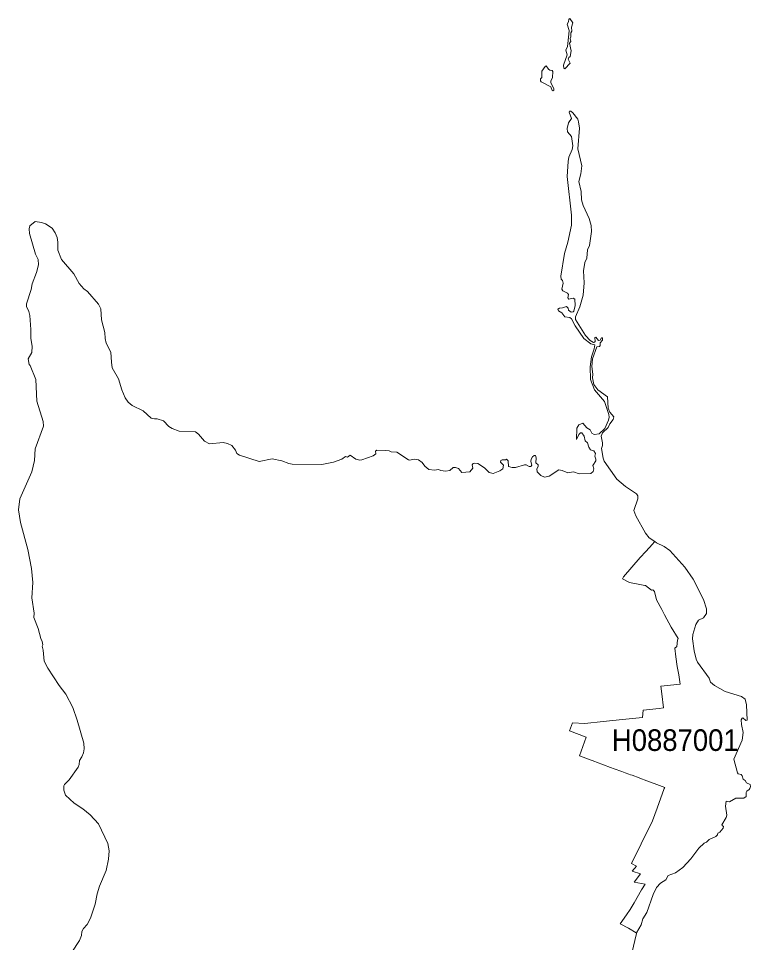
# Model space of a CAD drawing. Extents: x 369010 to 739155, y 6377141 to 6616555.
# Drawn here: x 605267 to 608652, y 6607928 to 6612203 of the extents above; entities that cross this region are included whole.
import ezdxf
from ezdxf.enums import TextEntityAlignment as Align

# ---------------------------------------------------------------- set-up
doc = ezdxf.new("R2010")
doc.units = 0
doc.header["$LTSCALE"] = 40
doc.layers.add('1', color=7, linetype='Continuous', lineweight=13)
doc.layers.add('2', color=7, linetype='Continuous')

msp = doc.modelspace()

# ---------------------------------------------------------------- linework, layer by layer
at = {"layer": '1'}
for points in [[(607817.08, 6612202.67), (607811.46, 6612199.53), (607810.96, 6612187.45), (607804.67, 6612176.52), (607813.44, 6612147.56), (607812.61, 6612129.69), (607805.66, 6612072.75), (607798.71, 6612056.04), (607804.34, 6612035.02), (607787.46, 6611986.36), (607789.11, 6611972.95), (607793.91, 6611969.31), (607817.91, 6611995.63), (607808.31, 6612014), (607811.62, 6612022.44), (607817.91, 6612027.41), (607822.21, 6612053.39), (607815.76, 6612088.15), (607821.22, 6612096.59), (607817.74, 6612109.5), (607821.22, 6612118.43), (607821.22, 6612136.97), (607826.68, 6612144.75), (607824.03, 6612162.29), (607831.32, 6612182.98)], [(607738.63, 6611868.36), (607742.11, 6611871), (607742.11, 6611879.11), (607728.21, 6611904.77), (607728.7, 6611912.55), (607737.14, 6611930.09), (607737.97, 6611956.73), (607735.65, 6611962.2), (607724.57, 6611963.85), (607717.45, 6611968.65), (607707.68, 6611983.71), (607702.88, 6611981.23), (607686.66, 6611959.05), (607687.66, 6611929.76), (607681.7, 6611922.97), (607681.04, 6611914.2), (607683.85, 6611909.57), (607728.21, 6611885.9), (607735.16, 6611869.85)]]:
    msp.add_lwpolyline(points, close=True, dxfattribs=at)
for points in [[(607967.69, 6610239.96), (607961.07, 6610270.25), (607967.36, 6610285.14), (607993.67, 6610309.97), (608001.29, 6610327.02), (608017.18, 6610347.87), (608019.49, 6610360.45), (608002.28, 6610380.64), (607994.01, 6610400.34), (607990.7, 6610451.64), (607946.51, 6610484.58), (607928.3, 6610510.06), (607921.02, 6610539.69), (607922.34, 6610557.56), (607918.7, 6610593.15), (607922.01, 6610628.23), (607941.87, 6610684.34), (607954.12, 6610685), (607957.43, 6610690.3), (607957.76, 6610702.88), (607968.35, 6610714.13), (607967.03, 6610725.39), (607963.06, 6610724.72), (607957.43, 6610715.12), (607949.15, 6610712.48), (607937.57, 6610727.87), (607932.27, 6610727.54), (607933.6, 6610708.17), (607930.95, 6610704.86), (607925.65, 6610703.87), (607910.26, 6610712.81), (607888.41, 6610735.81), (607843.23, 6610810.45), (607843.23, 6610823.03), (607862.93, 6610869.21), (607877.82, 6610922.17), (607883.45, 6610980.26), (607880.14, 6611035.04), (607885.44, 6611073.94), (607896.03, 6611093.8), (607898.01, 6611132.03), (607907.94, 6611151.89), (607916.72, 6611217.93), (607914.73, 6611244.41), (607905.96, 6611277.34), (607878.82, 6611336.76), (607870.21, 6611363.24), (607868.55, 6611402.79), (607857.96, 6611448.47), (607867.89, 6611484.06), (607871.86, 6611520.47), (607853, 6611599.58), (607861.27, 6611694.74), (607856.97, 6611724.53), (607853, 6611736.28), (607830.98, 6611765.74), (607820.72, 6611774.35), (607814.43, 6611774.35), (607813.11, 6611768.72), (607823.7, 6611740.26), (607810.46, 6611719.9), (607804.17, 6611693.09), (607805.17, 6611677.53), (607824.03, 6611656.51), (607830.98, 6611614.14), (607827.67, 6611596.43), (607812.78, 6611560.68), (607808.48, 6611541.32), (607804.5, 6611471.48), (607823.7, 6611293.23), (607825.03, 6611247.05), (607807.81, 6611167.78), (607791.76, 6611115.48), (607775.54, 6611009.89), (607776.53, 6610997.31), (607783.32, 6610990.85), (607786.13, 6610978.44), (607779.68, 6610951.13), (607783.65, 6610942.53), (607806.16, 6610931.93), (607810.46, 6610925.98), (607807.48, 6610910.25), (607812.12, 6610904.29), (607831.98, 6610909.26), (607839.59, 6610903.96), (607841.91, 6610874.5), (607835.95, 6610848.52), (607831.65, 6610845.54), (607822.38, 6610843.22), (607810.79, 6610853.49), (607808.81, 6610862.92), (607800.86, 6610870.53), (607782.33, 6610863.58), (607768.59, 6610862.59), (607760.65, 6610857.79), (607764.62, 6610850.51), (607779.68, 6610840.58), (607792.92, 6610821.71), (607816.75, 6610818.89), (607825.19, 6610812.44)], [(605700.12, 6610586.53), (605697.14, 6610613.34), (605693.5, 6610659.68), (605672.48, 6610699.9), (605666.85, 6610721.58), (605666.19, 6610750.38), (605651.13, 6610808.3), (605646.83, 6610858.95), (605637.06, 6610880.63), (605586.09, 6610939.05), (605568.71, 6610952.29), (605548.02, 6610976.29), (605522.7, 6611021.97), (605465.44, 6611087.67), (605449.38, 6611131.04), (605449.05, 6611167.12), (605445.08, 6611188.96), (605436.47, 6611210.64), (605422.4, 6611232.32), (605392.12, 6611253.01), (605373.08, 6611259.3), (605344.12, 6611262.78), (605319.46, 6611244.07), (605315.49, 6611229.68), (605318.14, 6611207.99), (605345.61, 6611112.33), (605357.69, 6611087.51), (605358.85, 6611063.01), (605350.41, 6611027.93), (605329.39, 6610975.3), (605324.76, 6610948.98), (605303.08, 6610883.28), (605304.4, 6610870.04), (605314.99, 6610846.37), (605318.8, 6610828.66), (605324.1, 6610763.62), (605323.43, 6610722.24), (605329.39, 6610686.66), (605328.73, 6610657.03), (605311.02, 6610627.57), (605315.49, 6610602.25), (605320.79, 6610597.62), (605346.77, 6610532.24), (605352.07, 6610431.62), (605381.03, 6610338.27), (605381.69, 6610315.93), (605344.12, 6610211.5), (605340.15, 6610158.2), (605328.73, 6610104.91), (605272.79, 6609980.78), (605266.67, 6609930.14), (605275.44, 6609870.89), (605309.7, 6609746.76), (605327.41, 6609657.88), (605333.03, 6609592.84), (605328.07, 6609523.16), (605339.16, 6609452.16), (605337.34, 6609432.14), (605358.02, 6609381.16), (605369.44, 6609333.83), (605376.39, 6609321.08), (605378.71, 6609304.37), (605375.73, 6609298.41), (605380.7, 6609280.7), (605386.16, 6609230.06), (605402.38, 6609197.78), (605455.17, 6609116.36), (605486.12, 6609076.14), (605518.4, 6609015.73), (605538.75, 6608956.64), (605568.71, 6608849.4), (605570.2, 6608823.08), (605566.72, 6608804.71), (605560.1, 6608787), (605548.52, 6608769.29), (605547.03, 6608751.42), (605542.06, 6608739.67), (605501.52, 6608679.76), (605479.5, 6608659.4), (605476.03, 6608652.28), (605476.03, 6608633.08), (605483.48, 6608609.58), (605524.52, 6608572.01), (605564.41, 6608545.7), (605597.51, 6608518.72), (605636.07, 6608477.01), (605680.09, 6608386.65), (605685.72, 6608351.23), (605683.07, 6608313), (605672.48, 6608260.53), (605640.87, 6608188.87), (605630.44, 6608153.29), (605621.18, 6608105.95), (605599.49, 6608040.91), (605584.43, 6608011.29), (605566.72, 6607992.91), (605559.44, 6607978.52), (605558.12, 6607959.98), (605549.18, 6607936.48), (605514.09, 6607883.19)], [(607825.19, 6610812.44), (607841.91, 6610781.49), (607882.13, 6610722.41), (607913.07, 6610696.92), (607931.61, 6610692.95), (607929.62, 6610673.75), (607916.38, 6610637.34), (607910.59, 6610591.82), (607912.08, 6610532.41), (607930.29, 6610484.91), (607976.96, 6610430.13), (607996.65, 6610370.71), (607997.98, 6610357.47), (607995.33, 6610344.23), (607977.95, 6610305.67), (607952.8, 6610280.51), (607928.96, 6610277.86), (607917.71, 6610284.81), (607910.26, 6610299.05), (607895.7, 6610309.64), (607877.16, 6610330), (607857.96, 6610322.38), (607848.53, 6610307.98), (607847.04, 6610254.86), (607858.62, 6610278.03), (607865.41, 6610285.97), (607872.53, 6610285.81), (607882.46, 6610270.25), (607887.42, 6610248.9), (607898.68, 6610239.96), (607904.63, 6610219.44), (607912.74, 6610207.19), (607928.3, 6610202.56), (607935.25, 6610190.64), (607932.27, 6610177.24), (607937.57, 6610164), (607936.91, 6610156.05), (607923.34, 6610134.2), (607926.98, 6610118.48), (607924.99, 6610107.56), (607914.4, 6610096.97), (607859.62, 6610096.64), (607833.3, 6610104.91), (607807.48, 6610100.61), (607781, 6610111.53), (607766.6, 6610114.18), (607720.92, 6610085.71), (607699.91, 6610081.41), (607683.02, 6610088.69)], [(607683.02, 6610088.69), (607665.48, 6610104.91), (607664.16, 6610118.48), (607670.45, 6610129.24), (607670.11, 6610137.18), (607659.52, 6610146.45), (607661.18, 6610170.62), (607658.2, 6610180.55), (607652.24, 6610180.88), (607643.63, 6610175.25), (607637.51, 6610163.33), (607636.19, 6610153.4), (607641.48, 6610136.52), (607636.19, 6610130.56), (607628.57, 6610130.23), (607614.67, 6610137.51), (607607.39, 6610137.85), (607565.19, 6610124.94), (607549.3, 6610124.61), (607533.74, 6610130.56), (607530.76, 6610155.72), (607523.81, 6610164), (607519.51, 6610160.69), (607503.78, 6610160.69), (607497.82, 6610157.71), (607496.5, 6610150.76), (607509.91, 6610135.86), (607506.76, 6610119.48), (607492.53, 6610109.21), (607461.41, 6610097.3), (607443.21, 6610101.6), (607422.52, 6610124.27), (607390.74, 6610143.14), (607374.69, 6610146.12), (607369.72, 6610144.14), (607365.42, 6610137.18), (607367.74, 6610121.63), (607353.67, 6610105.57), (607317.43, 6610102.92), (607302.36, 6610121.3), (607287.14, 6610125.27), (607277.87, 6610124.61), (607261.98, 6610112.19), (607240.96, 6610108.22), (607219.78, 6610111.2), (607209.85, 6610116.5), (607190.65, 6610112.52), (607164.67, 6610115.83), (607145.8, 6610130.89), (607133.22, 6610148.44), (607117, 6610161.02), (607098.96, 6610163.66), (607075.13, 6610159.69), (607069.83, 6610161.35), (607016.37, 6610195.94), (606989.89, 6610197.59), (606981.29, 6610202.23), (606963.58, 6610204.21), (606923.86, 6610205.87), (606918.23, 6610200.57), (606919.55, 6610188.66), (606906.64, 6610179.55), (606855.17, 6610161.35), (606845.24, 6610160.02), (606827.2, 6610163.66), (606801.38, 6610182.2), (606787.65, 6610173.76), (606778.54, 6610176.57), (606761.83, 6610164.66), (606723.1, 6610150.76), (606670.3, 6610139.5), (606532.94, 6610141.49), (606517.05, 6610144.14), (606484.94, 6610156.71), (606440.42, 6610164.99), (606379.68, 6610152.41), (606289.31, 6610182.86), (606276.74, 6610190.64), (606270.45, 6610206.2), (606252.9, 6610226.39), (606233.21, 6610236.32), (606212.69, 6610240.62), (606150.62, 6610235.33), (606127.12, 6610247.24), (606098.49, 6610280.18), (606085.25, 6610290.77), (606009.94, 6610293.09), (605976.84, 6610305.34), (605962.44, 6610315.6), (605937.29, 6610340.92), (605908.82, 6610350.85), (605895.08, 6610350.19), (605880.85, 6610353.83), (605843.45, 6610388.25), (605792.31, 6610411.59), (605774.1, 6610428.14), (605760.36, 6610448), (605744.81, 6610484.25), (605728.92, 6610535.06), (605700.12, 6610586.53)], [(608103.4, 6607879.05), (608124.42, 6607970.24), (608125.75, 6607972.39), (608124.26, 6607973.22), (608087.35, 6607994.57), (608049.45, 6608013.6), (608078.58, 6608055.31), (608095.13, 6608080.8), (608114.49, 6608112.08), (608148.75, 6608171.16), (608165.8, 6608196.98), (608113.83, 6608206.75), (608143.95, 6608245.47), (608105.56, 6608257.72), (608125.09, 6608281.55), (608101.42, 6608293.14), (608147.26, 6608384.5), (608199.4, 6608490.58), (608220.75, 6608548.68), (608253.68, 6608640.2), (608255.34, 6608645.5), (608219.59, 6608659.07), (608172.58, 6608676.45), (608141.14, 6608688.03), (608137.5, 6608689.35), (608104.89, 6608701.27), (608097.94, 6608703.75), (608088.84, 6608707.06), (608072.95, 6608713.02), (608056.9, 6608718.81), (608022.31, 6608731.72), (608004.1, 6608738.18), (607940.55, 6608761.85), (607932.11, 6608764.99), (607861.11, 6608790.81), (607892.88, 6608877.37), (607814.93, 6608906.66), (607828.67, 6608944.56), (607886.1, 6608940.92), (607971.17, 6608950.02), (608059.55, 6608959.29), (608153.39, 6608969.39), (608156.03, 6609002.32), (608229.85, 6609010.76), (608249.54, 6609013.08), (608242.1, 6609077.96), (608238.12, 6609113.21), (608327.5, 6609123.64), (608320.21, 6609166.67), (608313.59, 6609204.9), (608306.31, 6609249.59), (608303, 6609288.81), (608311.11, 6609297.25), (608314.09, 6609327.21), (608317.07, 6609333.66), (608285.62, 6609387.12), (608254.84, 6609443.23), (608242.92, 6609468.88), (608217.27, 6609513.56), (608208, 6609551.47), (608199.89, 6609559.08), (608194.27, 6609557.59), (608166.46, 6609579.27), (608162.99, 6609580.1), (608133.03, 6609586.39), (608093.14, 6609593.67), (608060.37, 6609609.89), (608065.67, 6609619.98), (608142.13, 6609709.03), (608168.28, 6609737.16), (608198.9, 6609770.26), (608207.51, 6609780.52), (608209.33, 6609782.67), (608184.17, 6609800.05), (608166.46, 6609821.24), (608121.44, 6609901.18), (608113.17, 6609926.83), (608130.71, 6609981.11), (608131.37, 6609994.52), (608125.42, 6610003.46), (608073.94, 6610037.88), (608033.73, 6610072.14), (607975.97, 6610155.39), (607970.34, 6610168.63), (607963.39, 6610213.81), (607967.69, 6610226.72), (607967.69, 6610239.96)], [(608209.33, 6609782.67), (608207.51, 6609780.52), (608198.9, 6609770.26), (608168.28, 6609737.16), (608142.13, 6609709.03), (608065.67, 6609619.98), (608060.37, 6609609.89), (608093.14, 6609593.67), (608133.03, 6609586.39), (608162.99, 6609580.1), (608166.46, 6609579.27), (608194.27, 6609557.59), (608199.89, 6609559.08), (608208, 6609551.47), (608217.27, 6609513.56), (608242.92, 6609468.88), (608254.84, 6609443.23), (608285.62, 6609387.12), (608317.07, 6609333.66), (608314.09, 6609327.21), (608311.11, 6609297.25), (608303, 6609288.81), (608306.31, 6609249.59), (608313.59, 6609204.9), (608320.21, 6609166.67), (608327.5, 6609123.64), (608238.12, 6609113.21), (608242.1, 6609077.96), (608249.54, 6609013.08), (608229.85, 6609010.76), (608156.03, 6609002.32), (608153.39, 6608969.39), (608059.55, 6608959.29), (607971.17, 6608950.02), (607886.1, 6608940.92), (607828.67, 6608944.56), (607814.93, 6608906.66), (607892.88, 6608877.37), (607861.11, 6608790.81), (607932.11, 6608764.99), (607940.55, 6608761.85), (608004.1, 6608738.18), (608022.31, 6608731.72), (608056.9, 6608718.81), (608072.95, 6608713.02), (608088.84, 6608707.06), (608097.94, 6608703.75), (608104.89, 6608701.27), (608137.5, 6608689.35), (608141.14, 6608688.03), (608172.58, 6608676.45), (608219.59, 6608659.07), (608255.34, 6608645.5), (608253.68, 6608640.2), (608220.75, 6608548.68), (608199.4, 6608490.58), (608147.26, 6608384.5), (608101.42, 6608293.14), (608125.09, 6608281.55), (608105.56, 6608257.72), (608143.95, 6608245.47), (608113.83, 6608206.75), (608165.8, 6608196.98), (608148.75, 6608171.16), (608114.49, 6608112.08), (608095.13, 6608080.8), (608078.58, 6608055.31), (608049.45, 6608013.6), (608087.35, 6607994.57), (608124.26, 6607973.22), (608125.75, 6607972.39), (608147.26, 6608010.13), (608154.54, 6608036.94), (608173.41, 6608066.89), (608201.71, 6608149.48), (608217.93, 6608182.75), (608236.47, 6608202.61), (608261.13, 6608217.83), (608272.05, 6608238.36), (608305.82, 6608250.11), (608339.41, 6608274.6), (608376.49, 6608315.15), (608414.06, 6608364.8), (608438.22, 6608388.14), (608448.48, 6608392.77), (608460.56, 6608403.7), (608492.34, 6608418.59), (608500.28, 6608426.53), (608501.61, 6608434.15), (608510.21, 6608438.12), (608526.6, 6608457.48), (608526.93, 6608464.44), (608520.64, 6608468.41), (608520.31, 6608472.05), (608539.84, 6608505.81), (608542.16, 6608516.24), (608536.2, 6608558.61), (608539.18, 6608581.61), (608554.73, 6608578.63), (608584.69, 6608595.51)], [(608584.69, 6608595.51), (608621.76, 6608595.85), (608632.35, 6608603.79), (608632.02, 6608621.33), (608635, 6608627.95), (608646.59, 6608635.24), (608649.4, 6608640.53), (608652.38, 6608649.97), (608650.73, 6608658.74), (608634.34, 6608667.18), (608627.22, 6608677.6), (608618.12, 6608683.73), (608614.15, 6608699.62), (608609.18, 6608704.58), (608595.94, 6608708.88), (608592.63, 6608713.02), (608574.92, 6608776.58), (608614.15, 6608863.63), (608619.11, 6608900.04), (608610.18, 6608936.29), (608609.52, 6608958.13), (608613.16, 6608966.41), (608617.13, 6608967.4), (608630.37, 6608954.82), (608636.99, 6608956.48), (608633.35, 6609028.14), (608627.06, 6609053.46), (608610.51, 6609066.37), (608535.2, 6609088.55), (608486.05, 6609117.18), (608467.18, 6609132.08), (608461.22, 6609150.61), (608407.43, 6609224.93), (608401.15, 6609238.17), (608391.22, 6609277.72), (608384.6, 6609333.17), (608385.92, 6609353.03), (608398.83, 6609399.2), (608411.74, 6609419.06), (608434.25, 6609429.65), (608448.48, 6609449.51), (608448.48, 6609471.2), (608434.58, 6609514.89), (608386.58, 6609609.23), (608349.01, 6609664.67), (608279, 6609740.64), (608252.52, 6609759.5), (608218.26, 6609776.39), (608209.33, 6609782.67)]]:
    msp.add_lwpolyline(points, dxfattribs=at)

# ---------------------------------------------------------------- texts
at = {"layer": '2', "width": 0.95}
msp.add_text('H0887001', height=100, dxfattribs=at).set_placement((608304.44, 6608814.1), align=Align.CENTER)

doc.saveas('drawing.dxf')
